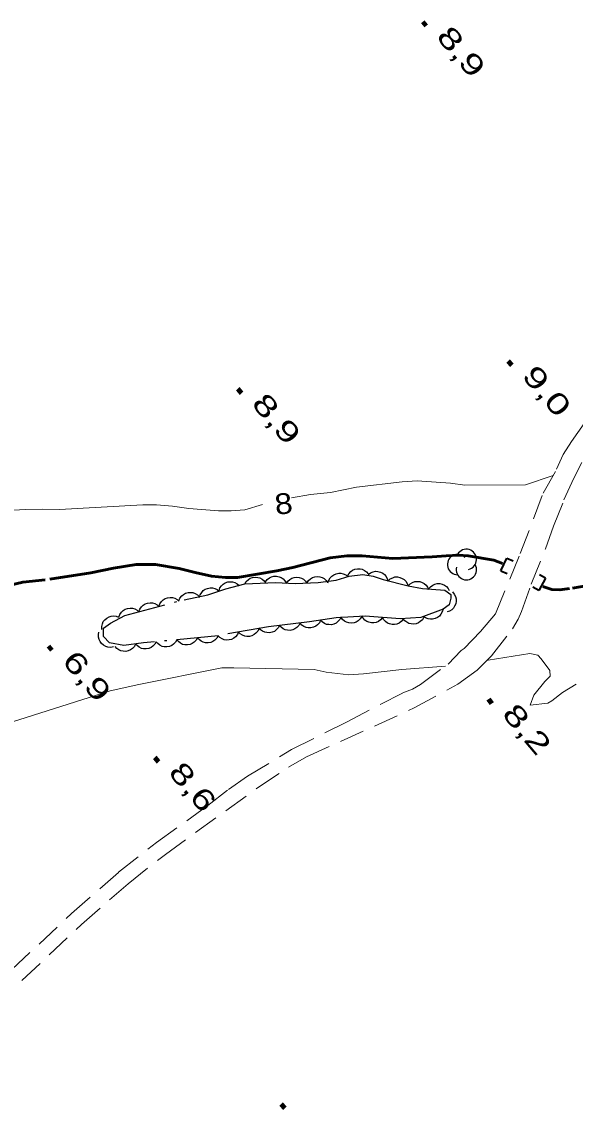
# Model space of a CAD drawing. Extents: x 386081 to 389416, y 5130568 to 5134082.
# Drawn here: x 386498.7 to 386578.8, y 5132545.1 to 5132702.2 of the extents above; entities that cross this region are included whole.
import ezdxf
from ezdxf.enums import TextEntityAlignment as Align

# ---------------------------------------------------------------- set-up
doc = ezdxf.new("R2010")
doc.units = 0
doc.header["$LTSCALE"] = 1.2
for name, pattern in [('DASH_DOUBLE_DOT', [9.2, 5, -1.2, 0.3, -1.2, 0.3, -1.2]), ('DOT_DASHED', [7.7, 5, -1.2, 0.3, -1.2]), ('MEDIUM_DASHED', [4.5, 3, -1.5])]:
    doc.linetypes.add(name, pattern=pattern)
for name, color, linetype, lineweight in [('19', 7, 'Continuous', 13), ('2', 7, 'Continuous', 13), ('26', 7, 'Continuous', 35), ('3', 7, 'Continuous', 140), ('4', 7, 'DASH_DOUBLE_DOT', 53), ('44', 7, 'Continuous', 25)]:
    doc.layers.add(name, color=color, linetype=linetype, lineweight=lineweight)

msp = doc.modelspace()

# ---------------------------------------------------------------- linework, layer by layer
at = {"layer": '19', "linetype": 'MEDIUM_DASHED'}
for points in [[(386477.97, 5132547.17), (386489.37, 5132557.73), (386505.9, 5132573.25), (386512.7, 5132579.21), (386518.18, 5132583.51), (386525.62, 5132588.84), (386528.6, 5132591.18), (386531.38, 5132593.08), (386537.75, 5132596.94), (386545.79, 5132600.98), (386553.83, 5132605.14), (386555.25, 5132605.69), (386556.42, 5132606.36), (386560.39, 5132609.31), (386562.28, 5132611.26), (386562.71, 5132611.55), (386565.1, 5132614.03), (386567.25, 5132616.58), (386570.84, 5132625.29), (386574.16, 5132634.05), (386576.1, 5132637.52), (386577.06, 5132639.61), (386578.24, 5132641.51), (386580.09, 5132644.09)], [(386479.36, 5132545.51), (386490.84, 5132556.16), (386507.34, 5132571.66), (386514.07, 5132577.55), (386519.47, 5132581.79), (386532.93, 5132591.51), (386537.31, 5132594.41), (386539.91, 5132595.88), (386555.48, 5132602.97), (386561.79, 5132606.4), (386564.58, 5132608.43), (386566.7, 5132610.52), (386569.74, 5132614.4), (386570.54, 5132615.81), (386571.04, 5132616.92), (386572.42, 5132620.86), (386574.49, 5132625.98), (386575.67, 5132629.25), (386577.17, 5132633.07), (386578.59, 5132636.21), (386579.77, 5132638.48)]]:
    msp.add_lwpolyline(points, dxfattribs=at)
at = {"layer": '2'}
for points in [[(386575.59, 5132636.61), (386571.59, 5132635.26), (386562.8, 5132635.17), (386560.75, 5132635.47), (386555.91, 5132635.8), (386553.75, 5132635.66), (386547.16, 5132634.88), (386543.39, 5132634.11), (386540.49, 5132633.83), (386537.72, 5132633.38)], [(386496.67, 5132631.51), (386499.2, 5132631.68), (386501.74, 5132631.72), (386504.15, 5132631.65), (386516.21, 5132632.37), (386518.19, 5132632.36), (386520.48, 5132632.16), (386522.89, 5132631.83), (386527.15, 5132631.5), (386529.01, 5132631.49), (386530.99, 5132631.6), (386533.53, 5132632.38)], [(386566.02, 5132609.85), (386566.18, 5132609.88), (386572.24, 5132610.83), (386573.36, 5132610.58), (386573.87, 5132610.09), (386575.1, 5132608.41), (386575.19, 5132607.57), (386574.41, 5132606.79), (386572.8, 5132604.83), (386572.25, 5132603.37), (386574.84, 5132603.67), (386575.41, 5132603.99), (386576.94, 5132605.22), (386578.92, 5132606.42)], [(386446.45, 5132584.7), (386461.54, 5132586.91), (386471.75, 5132591.84), (386479.71, 5132595.26), (386482.68, 5132596.62), (386494.24, 5132600.01), (386511.5, 5132605.44), (386515.61, 5132606.37), (386527.66, 5132608.76), (386529.38, 5132608.78), (386541.02, 5132608.51), (386542.74, 5132608.15), (386546.03, 5132607.76), (386548.14, 5132607.88), (386553.72, 5132608.53), (386560.02, 5132609.03)]]:
    msp.add_lwpolyline(points, dxfattribs=at)
at = {"layer": '26'}
for p, q in [((386568.05, 5132622.81), (386568.89, 5132624.65)), ((386568.89, 5132624.65), (386569.8, 5132624.23)), ((386568.05, 5132622.81), (386568.96, 5132622.4)), ((386574.51, 5132621.72), (386573.53, 5132619.96)), ((386574.51, 5132621.72), (386573.63, 5132622.21)), ((386573.53, 5132619.96), (386572.65, 5132620.44))]:
    msp.add_line(p, q, dxfattribs=at)
at = {"layer": '3'}
for p, q in [((386556.72, 5132702.22), (386557.23, 5132701.61)), ((386569.11, 5132653.15), (386569.62, 5132652.54)), ((386529.98, 5132649.13), (386530.49, 5132648.52)), ((386502.54, 5132611.92), (386503.05, 5132611.31)), ((386566.23, 5132604.24), (386566.74, 5132603.63)), ((386517.95, 5132595.79), (386518.46, 5132595.18)), ((386536.24, 5132545.68), (386536.75, 5132545.07))]:
    msp.add_line(p, q, dxfattribs=at)
at = {"layer": '4'}
for points in [[(386568.26, 5132623.85), (386567.02, 5132624.35), (386563.32, 5132624.98), (386561.9, 5132625.05), (386560.11, 5132624.99), (386558.07, 5132624.82), (386552.39, 5132624.59), (386547.94, 5132624.98), (386545.72, 5132624.99), (386543.31, 5132624.69), (386537.94, 5132623.29), (386535.59, 5132622.8), (386529.91, 5132621.83), (386528.18, 5132621.84), (386526.14, 5132622.03), (386523.8, 5132622.54), (386521.46, 5132623.16), (386518.06, 5132623.73), (386515.22, 5132623.74), (386511.95, 5132623.2), (386508.68, 5132622.53), (386502.07, 5132621.51), (386498.86, 5132621.15), (386495.35, 5132620.36)], [(386584.29, 5132621.32), (386577.98, 5132620.23), (386576.56, 5132620.05), (386575.39, 5132620.12), (386574.09, 5132620.55)]]:
    msp.add_lwpolyline(points, dxfattribs=at)
at = {"layer": '44'}
for points in [[(386545.84, 5132622.02), (386546.03, 5132622.39), (386546.32, 5132622.69), (386546.58, 5132622.89), (386546.9, 5132623.02), (386547.26, 5132623.1), (386547.65, 5132623.08), (386547.97, 5132623.03), (386548.28, 5132622.87), (386548.58, 5132622.65), (386548.82, 5132622.38)], [(386548.84, 5132622.27), (386549.18, 5132622.52), (386549.56, 5132622.66), (386549.88, 5132622.73), (386550.23, 5132622.71), (386550.59, 5132622.62), (386550.93, 5132622.44), (386551.2, 5132622.26), (386551.41, 5132621.98), (386551.59, 5132621.65), (386551.68, 5132621.31)], [(386527.24, 5132619.92), (386527.37, 5132620.32), (386527.61, 5132620.65), (386527.84, 5132620.88), (386528.15, 5132621.06), (386528.49, 5132621.19), (386528.87, 5132621.22), (386529.2, 5132621.22), (386529.53, 5132621.11), (386529.86, 5132620.93), (386530.13, 5132620.7)], [(386530.97, 5132620.92), (386531.19, 5132621.28), (386531.49, 5132621.55), (386531.76, 5132621.73), (386532.1, 5132621.84), (386532.47, 5132621.89), (386532.85, 5132621.84), (386533.16, 5132621.77), (386533.47, 5132621.59), (386533.75, 5132621.35), (386533.97, 5132621.06)], [(386533.97, 5132621.2), (386534.22, 5132621.54), (386534.55, 5132621.78), (386534.84, 5132621.93), (386535.18, 5132622.01), (386535.55, 5132622.02), (386535.92, 5132621.94), (386536.23, 5132621.83), (386536.52, 5132621.63), (386536.78, 5132621.36), (386536.96, 5132621.05)], [(386536.96, 5132620.95), (386537.19, 5132621.3), (386537.49, 5132621.57), (386537.77, 5132621.75), (386538.11, 5132621.85), (386538.47, 5132621.89), (386538.85, 5132621.84), (386539.17, 5132621.76), (386539.47, 5132621.58), (386539.75, 5132621.33), (386539.96, 5132621.04)], [(386539.96, 5132621.04), (386540.18, 5132621.39), (386540.49, 5132621.66), (386540.77, 5132621.84), (386541.11, 5132621.94), (386541.47, 5132621.98), (386541.85, 5132621.93), (386542.17, 5132621.85), (386542.47, 5132621.67), (386542.75, 5132621.42), (386542.96, 5132621.13)], [(386543, 5132621.06), (386543.11, 5132621.46), (386543.34, 5132621.8), (386543.55, 5132622.05), (386543.85, 5132622.24), (386544.19, 5132622.38), (386544.57, 5132622.44), (386544.89, 5132622.45), (386545.23, 5132622.36), (386545.57, 5132622.2), (386545.85, 5132621.98)], [(386551.7, 5132621.36), (386552.01, 5132621.64), (386552.38, 5132621.81), (386552.7, 5132621.91), (386553.05, 5132621.92), (386553.41, 5132621.86), (386553.76, 5132621.71), (386554.05, 5132621.54), (386554.29, 5132621.29), (386554.49, 5132620.97), (386554.61, 5132620.64)], [(386554.61, 5132620.64), (386554.9, 5132620.94), (386555.26, 5132621.13), (386555.57, 5132621.25), (386555.92, 5132621.28), (386556.29, 5132621.25), (386556.65, 5132621.12), (386556.94, 5132620.97), (386557.2, 5132620.73), (386557.42, 5132620.44), (386557.57, 5132620.11)], [(386521.42, 5132618.48), (386521.58, 5132618.86), (386521.84, 5132619.18), (386522.08, 5132619.4), (386522.4, 5132619.56), (386522.75, 5132619.67), (386523.13, 5132619.68), (386523.46, 5132619.66), (386523.78, 5132619.53), (386524.1, 5132619.34), (386524.36, 5132619.08)], [(386524.4, 5132618.95), (386524.51, 5132619.35), (386524.74, 5132619.69), (386524.95, 5132619.94), (386525.25, 5132620.13), (386525.59, 5132620.27), (386525.97, 5132620.33), (386526.29, 5132620.34), (386526.63, 5132620.25), (386526.97, 5132620.09), (386527.25, 5132619.87)], [(386557.58, 5132620.19), (386557.84, 5132620.51), (386558.17, 5132620.74), (386558.47, 5132620.89), (386558.82, 5132620.95), (386559.19, 5132620.95), (386559.56, 5132620.86), (386559.86, 5132620.74), (386560.14, 5132620.52), (386560.39, 5132620.25), (386560.57, 5132619.94)], [(386561.01, 5132619.76), (386561.29, 5132619.45), (386561.46, 5132619.08), (386561.55, 5132618.76), (386561.56, 5132618.41), (386561.5, 5132618.05), (386561.34, 5132617.7), (386561.18, 5132617.42), (386560.92, 5132617.18), (386560.6, 5132616.98), (386560.27, 5132616.86)], [(386515.64, 5132616.88), (386515.77, 5132617.28), (386516.01, 5132617.6), (386516.24, 5132617.84), (386516.55, 5132618.02), (386516.89, 5132618.14), (386517.28, 5132618.18), (386517.6, 5132618.18), (386517.94, 5132618.07), (386518.26, 5132617.89), (386518.54, 5132617.66)], [(386518.54, 5132617.66), (386518.67, 5132618.05), (386518.91, 5132618.38), (386519.14, 5132618.62), (386519.44, 5132618.79), (386519.79, 5132618.92), (386520.17, 5132618.96), (386520.5, 5132618.95), (386520.83, 5132618.84), (386521.16, 5132618.67), (386521.43, 5132618.43)], [(386512.74, 5132616.1), (386512.88, 5132616.5), (386513.12, 5132616.83), (386513.34, 5132617.07), (386513.65, 5132617.24), (386514, 5132617.37), (386514.38, 5132617.4), (386514.7, 5132617.4), (386515.04, 5132617.29), (386515.37, 5132617.12), (386515.64, 5132616.88)], [(386559.66, 5132617.28), (386559.56, 5132616.87), (386559.35, 5132616.52), (386559.15, 5132616.26), (386558.87, 5132616.05), (386558.53, 5132615.89), (386558.16, 5132615.82), (386557.83, 5132615.79), (386557.49, 5132615.87), (386557.14, 5132616.01), (386556.85, 5132616.22)], [(386510.28, 5132614.33), (386510.26, 5132614.75), (386510.36, 5132615.14), (386510.49, 5132615.45), (386510.71, 5132615.72), (386510.98, 5132615.97), (386511.33, 5132616.14), (386511.63, 5132616.25), (386511.98, 5132616.27), (386512.35, 5132616.23), (386512.69, 5132616.11)], [(386535.98, 5132614.91), (386535.79, 5132614.54), (386535.51, 5132614.25), (386535.25, 5132614.04), (386534.92, 5132613.91), (386534.56, 5132613.84), (386534.18, 5132613.86), (386533.86, 5132613.91), (386533.54, 5132614.06), (386533.24, 5132614.28), (386533.01, 5132614.55)], [(386538.96, 5132615.27), (386538.77, 5132614.89), (386538.49, 5132614.6), (386538.23, 5132614.4), (386537.9, 5132614.27), (386537.54, 5132614.19), (386537.16, 5132614.21), (386536.83, 5132614.26), (386536.52, 5132614.42), (386536.22, 5132614.64), (386535.98, 5132614.91)], [(386541.93, 5132615.67), (386541.76, 5132615.3), (386541.48, 5132615), (386541.23, 5132614.78), (386540.91, 5132614.64), (386540.55, 5132614.56), (386540.16, 5132614.56), (386539.84, 5132614.6), (386539.52, 5132614.75), (386539.21, 5132614.96), (386538.97, 5132615.22)], [(386544.9, 5132616.13), (386544.72, 5132615.75), (386544.45, 5132615.45), (386544.19, 5132615.24), (386543.87, 5132615.1), (386543.51, 5132615.01), (386543.13, 5132615.02), (386542.81, 5132615.06), (386542.49, 5132615.2), (386542.18, 5132615.41), (386541.93, 5132615.67)], [(386547.9, 5132616.21), (386547.69, 5132615.86), (386547.38, 5132615.58), (386547.11, 5132615.4), (386546.78, 5132615.29), (386546.41, 5132615.24), (386546.03, 5132615.28), (386545.71, 5132615.36), (386545.41, 5132615.53), (386545.12, 5132615.77), (386544.91, 5132616.06)], [(386550.89, 5132616.04), (386550.63, 5132615.72), (386550.3, 5132615.49), (386550, 5132615.34), (386549.66, 5132615.27), (386549.29, 5132615.27), (386548.92, 5132615.36), (386548.61, 5132615.48), (386548.33, 5132615.69), (386548.08, 5132615.97), (386547.9, 5132616.28)], [(386553.89, 5132615.81), (386553.62, 5132615.48), (386553.29, 5132615.25), (386552.99, 5132615.1), (386552.65, 5132615.04), (386552.28, 5132615.03), (386551.91, 5132615.13), (386551.6, 5132615.24), (386551.32, 5132615.46), (386551.07, 5132615.73), (386550.89, 5132616.04)], [(386556.88, 5132616.09), (386556.67, 5132615.73), (386556.37, 5132615.45), (386556.1, 5132615.26), (386555.77, 5132615.14), (386555.41, 5132615.09), (386555.03, 5132615.12), (386554.71, 5132615.19), (386554.4, 5132615.36), (386554.11, 5132615.59), (386553.89, 5132615.87)], [(386511.97, 5132611.81), (386511.56, 5132611.73), (386511.15, 5132611.77), (386510.83, 5132611.85), (386510.53, 5132612.03), (386510.25, 5132612.27), (386510.03, 5132612.59), (386509.87, 5132612.87), (386509.8, 5132613.22), (386509.79, 5132613.59), (386509.86, 5132613.94)], [(386527.11, 5132613.42), (386526.91, 5132613.05), (386526.62, 5132612.77), (386526.36, 5132612.57), (386526.03, 5132612.45), (386525.66, 5132612.38), (386525.28, 5132612.41), (386524.96, 5132612.46), (386524.65, 5132612.63), (386524.35, 5132612.85), (386524.12, 5132613.13)], [(386530.06, 5132613.95), (386529.89, 5132613.57), (386529.63, 5132613.26), (386529.38, 5132613.04), (386529.06, 5132612.89), (386528.7, 5132612.8), (386528.32, 5132612.79), (386528, 5132612.83), (386527.67, 5132612.96), (386527.36, 5132613.17), (386527.11, 5132613.42)], [(386533.02, 5132614.47), (386532.85, 5132614.09), (386532.58, 5132613.79), (386532.33, 5132613.57), (386532.01, 5132613.42), (386531.66, 5132613.32), (386531.27, 5132613.32), (386530.95, 5132613.35), (386530.63, 5132613.49), (386530.31, 5132613.69), (386530.06, 5132613.95)], [(386515.17, 5132612.23), (386514.98, 5132611.86), (386514.7, 5132611.56), (386514.44, 5132611.36), (386514.11, 5132611.23), (386513.75, 5132611.15), (386513.37, 5132611.17), (386513.04, 5132611.22), (386512.73, 5132611.37), (386512.43, 5132611.59), (386512.19, 5132611.86)], [(386518.15, 5132612.55), (386517.95, 5132612.18), (386517.66, 5132611.9), (386517.4, 5132611.7), (386517.07, 5132611.57), (386516.71, 5132611.51), (386516.32, 5132611.53), (386516, 5132611.59), (386515.69, 5132611.76), (386515.4, 5132611.98), (386515.17, 5132612.26)], [(386521.14, 5132612.84), (386520.94, 5132612.47), (386520.65, 5132612.19), (386520.39, 5132611.99), (386520.06, 5132611.87), (386519.69, 5132611.8), (386519.31, 5132611.83), (386518.99, 5132611.88), (386518.68, 5132612.05), (386518.38, 5132612.27), (386518.15, 5132612.55)], [(386524.12, 5132613.13), (386523.92, 5132612.76), (386523.63, 5132612.48), (386523.37, 5132612.28), (386523.04, 5132612.16), (386522.68, 5132612.09), (386522.3, 5132612.12), (386521.97, 5132612.17), (386521.66, 5132612.34), (386521.37, 5132612.56), (386521.14, 5132612.84)]]:
    msp.add_lwpolyline(points, dxfattribs=at)
at = {"layer": '44', "linetype": 'DOT_DASHED'}
msp.add_lwpolyline([(386530.97, 5132620.92), (386535.42, 5132621.13), (386538.27, 5132620.99), (386541.61, 5132621.09), (386544.21, 5132621.45), (386546.07, 5132622.05), (386548.05, 5132622.29), (386549.54, 5132622.03), (386551.02, 5132621.53), (386554.6, 5132620.64), (386556.71, 5132620.26), (386559.92, 5132619.99), (386560.79, 5132619.37), (386560.78, 5132618.87), (386560.53, 5132617.89), (386559.66, 5132617.28), (386556.44, 5132616.06), (386553.46, 5132615.84), (386548.39, 5132616.24), (386544.18, 5132616.02), (386540.34, 5132615.43), (386534.4, 5132614.72), (386527.09, 5132613.42), (386516.32, 5132612.37), (386513.47, 5132612.02), (386511.37, 5132612.41), (386510.51, 5132613.28), (386510.52, 5132614.51), (386511.51, 5132615.24), (386513.62, 5132616.34), (386522.17, 5132618.63), (386525.64, 5132619.35), (386528.24, 5132620.19)], close=True, dxfattribs=at)
at = {"layer": '44'}
for centre, start, end in [((386563.036, 5132624.451), 282.26917, 149.72626), ((386561.768, 5132623.713), 44.11537, 269.80396), ((386563.036, 5132622.976), 166.93686, 29.62122)]:
    msp.add_arc(centre, 1.475, start, end, dxfattribs=at)

# ---------------------------------------------------------------- texts
at = {"layer": '2', "width": 1.15}
msp.add_text('8', height=3, rotation=6.452, dxfattribs=at).set_placement((386536.746, 5132631.034), align=Align.CENTER)
at = {"layer": '3'}
for s, width, p in [('8,9    ', 1.45, (386558.55, 5132700)), ('9,0    ', 1.45, (386570.94, 5132650.93)), ('8,9    ', 1.45, (386531.81, 5132646.91)), ('6,9    ', 1.45, (386504.37, 5132609.7)), ('8,2    ', 1.45, (386568.06, 5132602.02)), ('8,6    ', 1.4, (386519.78, 5132593.57))]:
    msp.add_text(s, height=3, rotation=310.294, dxfattribs=dict(at, width=width)).set_placement(p)

doc.saveas('drawing.dxf')
